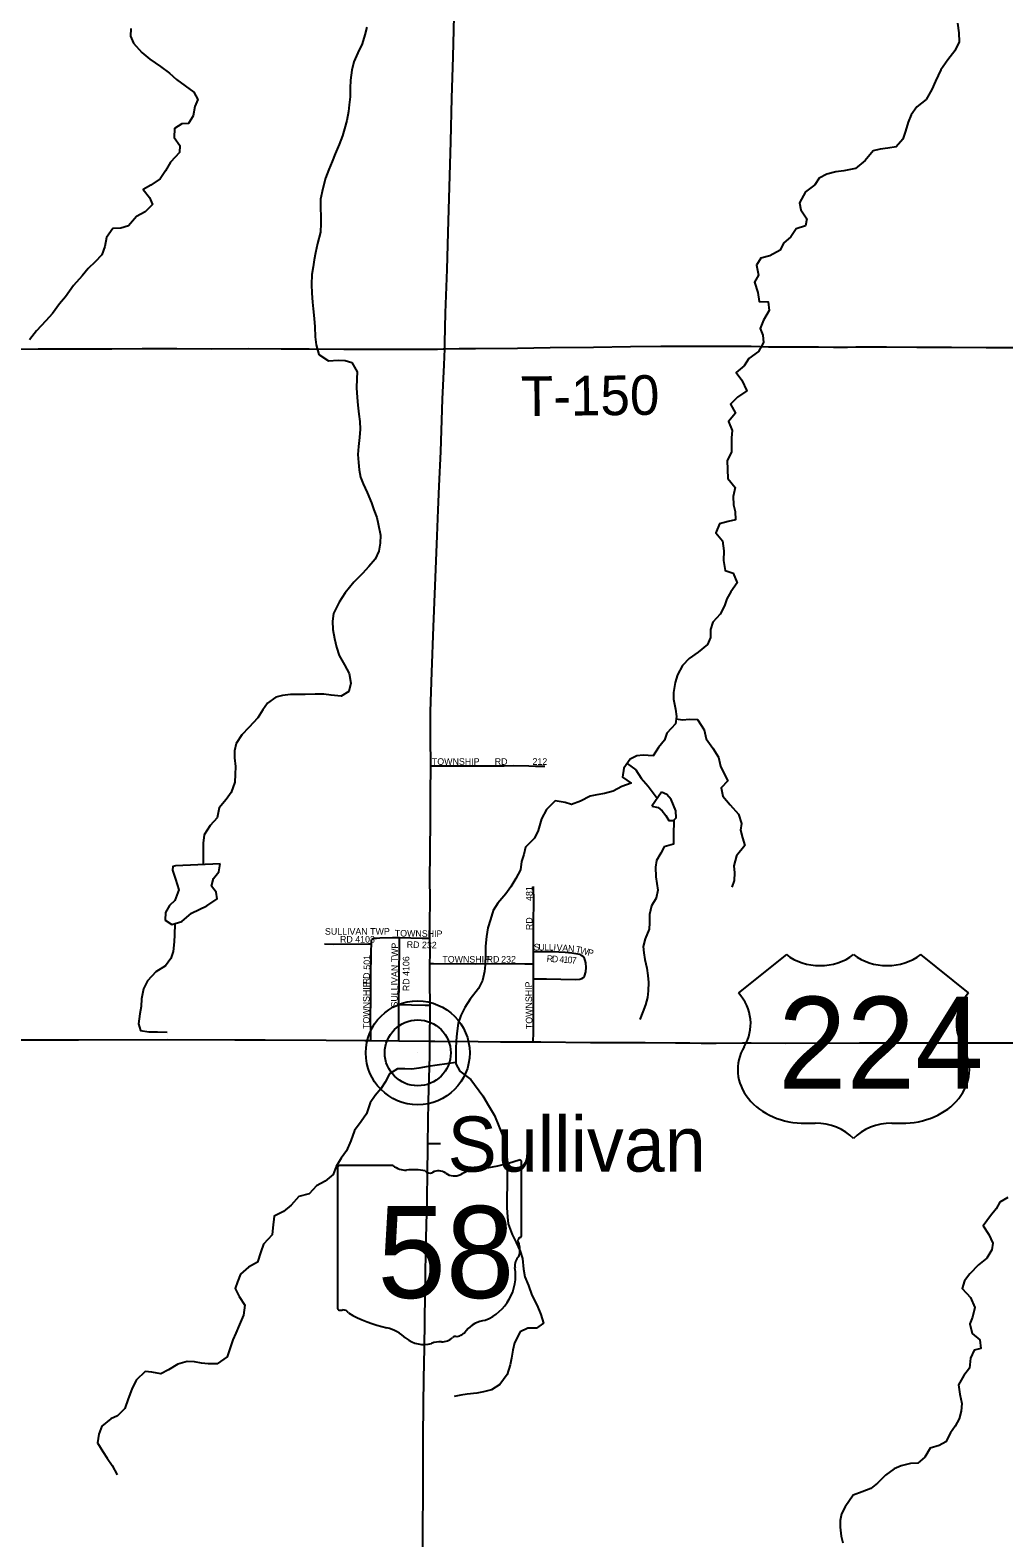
# Model space of a CAD drawing. Extents: x 1874609 to 2204689, y 815661 to 1281160.
# Drawn here: x 2042203 to 2049567, y 1099497 to 1110901 of the extents above; entities that cross this region are included whole.
import ezdxf

# ---------------------------------------------------------------- set-up
doc = ezdxf.new("R2010")
doc.units = 0
for name, color, linetype in [('GM_X_Minor_Lake', 7, 'Continuous'), ('GM_X_Minor_River', 7, 'Continuous'), ('GM_X_State_Location', 7, 'Continuous'), ('GM_X_State_Route', 7, 'Continuous'), ('GM_X_State_Shield', 7, 'Continuous'), ('GM_X_Township_Road', 7, 'Continuous'), ('GM_X_Township_Road_Text', 7, 'Continuous'), ('GM_X_Township_Subdivision', 7, 'Continuous'), ('GM_X_Township_Subdivision_Text', 7, 'Continuous'), ('GM_X_Unincorporated', 7, 'Continuous'), ('GM_X_Unincorporated_Location', 7, 'Continuous'), ('GM_X_Unincorporated_Text', 7, 'Continuous'), ('GM_X_US_Location', 7, 'Continuous'), ('GM_X_US_Route', 7, 'Continuous'), ('GM_X_US_Shield', 7, 'Continuous')]:
    doc.layers.add(name, color=color, linetype=linetype)

msp = doc.modelspace()

# ---------------------------------------------------------------- linework, layer by layer
at = {"layer": 'GM_X_Minor_Lake'}
for points in [[(2046905, 1105032), (2046953, 1105022), (2046983, 1104996), (2047010, 1104960), (2047034, 1104923), (2047068, 1104923), (2047089, 1104943), (2047087, 1104997), (2047051, 1105082), (2047019, 1105120), (2046977, 1105138)], [(2046977, 1105138), (2046905, 1105032)], [(2043303, 1104580), (2043281, 1104574), (2043279, 1104548), (2043303, 1104478), (2043327, 1104398), (2043298, 1104318), (2043256, 1104280), (2043226, 1104228), (2043224, 1104169), (2043274, 1104135), (2043350, 1104159), (2043422, 1104221), (2043539, 1104277), (2043617, 1104330), (2043609, 1104381), (2043575, 1104425), (2043589, 1104483), (2043630, 1104535), (2043640, 1104595)], [(2043640, 1104595), (2043303, 1104580)]]:
    msp.add_lwpolyline(points, dxfattribs=at)
at = {"layer": 'GM_X_Minor_River'}
for points in [[(2049217, 1110954), (2049227, 1110880), (2049230, 1110812), (2049196, 1110744), (2049144, 1110676), (2049089, 1110602), (2049051, 1110516), (2049021, 1110452), (2048978, 1110378), (2048908, 1110322), (2048866, 1110262), (2048844, 1110206), (2048823, 1110138), (2048803, 1110076), (2048753, 1110018), (2048689, 1110010), (2048631, 1110002), (2048578, 1109988), (2048518, 1109916), (2048446, 1109854), (2048356, 1109837), (2048297, 1109831), (2048227, 1109813), (2048171, 1109783), (2048137, 1109731), (2048067, 1109679), (2048022, 1109595), (2048032, 1109543), (2048076, 1109475), (2048066, 1109422), (2047997, 1109399), (2047955, 1109337), (2047899, 1109291), (2047875, 1109237), (2047796, 1109195), (2047730, 1109177), (2047696, 1109123), (2047712, 1109047), (2047682, 1108995), (2047705, 1108918), (2047715, 1108850), (2047785, 1108846), (2047793, 1108780), (2047749, 1108708), (2047724, 1108644), (2047744, 1108593), (2047748, 1108539), (2047712, 1108471), (2047639, 1108417), (2047603, 1108361), (2047541, 1108313), (2047585, 1108253), (2047623, 1108173), (2047552, 1108125), (2047500, 1108073), (2047538, 1108004), (2047484, 1107940), (2047513, 1107872), (2047507, 1107818), (2047507, 1107710), (2047475, 1107646), (2047476, 1107579), (2047478, 1107509), (2047534, 1107441), (2047520, 1107375), (2047521, 1107312), (2047535, 1107260), (2047537, 1107198), (2047481, 1107184), (2047415, 1107168), (2047389, 1107098), (2047438, 1107038), (2047448, 1106962), (2047446, 1106890), (2047460, 1106815), (2047520, 1106793), (2047551, 1106721), (2047501, 1106653), (2047471, 1106599), (2047455, 1106548), (2047422, 1106484), (2047366, 1106422), (2047348, 1106368), (2047348, 1106306), (2047325, 1106254), (2047255, 1106196), (2047187, 1106148), (2047137, 1106096), (2047098, 1106026), (2047080, 1105966), (2047068, 1105892), (2047068, 1105840), (2047083, 1105764)], [(2042963, 1110914), (2042962, 1110856), (2042984, 1110802), (2043048, 1110733), (2043108, 1110681), (2043188, 1110626), (2043256, 1110576), (2043310, 1110528), (2043374, 1110481), (2043440, 1110433), (2043470, 1110377), (2043447, 1110324), (2043435, 1110254), (2043401, 1110196), (2043349, 1110194), (2043293, 1110157), (2043292, 1110090), (2043334, 1110030), (2043332, 1109976), (2043264, 1109904), (2043227, 1109838), (2043187, 1109778), (2043115, 1109730), (2043057, 1109696), (2043104, 1109636), (2043128, 1109582), (2043072, 1109526), (2043006, 1109492), (2042947, 1109422), (2042889, 1109404), (2042827, 1109402), (2042779, 1109332), (2042767, 1109264), (2042744, 1109202), (2042694, 1109150), (2042642, 1109098), (2042596, 1109044), (2042531, 1108970), (2042471, 1108884), (2042425, 1108830), (2042372, 1108758), (2042322, 1108702), (2042250, 1108626), (2042197, 1108558)], [(2044748, 1110925), (2044735, 1110865), (2044713, 1110797), (2044681, 1110729), (2044650, 1110661), (2044636, 1110599), (2044626, 1110523), (2044624, 1110462), (2044622, 1110396), (2044615, 1110336), (2044609, 1110286), (2044597, 1110218), (2044581, 1110156), (2044564, 1110102), (2044540, 1110036), (2044510, 1109965), (2044486, 1109907), (2044461, 1109847), (2044437, 1109783), (2044415, 1109703), (2044398, 1109623), (2044398, 1109549), (2044400, 1109499), (2044402, 1109440), (2044398, 1109374), (2044377, 1109288), (2044361, 1109216), (2044351, 1109164), (2044343, 1109112), (2044334, 1109054), (2044330, 1108977), (2044334, 1108913), (2044338, 1108845), (2044344, 1108793), (2044351, 1108720), (2044355, 1108656), (2044359, 1108582), (2044365, 1108522), (2044386, 1108448), (2044458, 1108399), (2044532, 1108405), (2044585, 1108403), (2044635, 1108388), (2044676, 1108318), (2044674, 1108264), (2044672, 1108196), (2044676, 1108122), (2044680, 1108065), (2044689, 1107997), (2044695, 1107941), (2044699, 1107883), (2044693, 1107821), (2044686, 1107752), (2044682, 1107692), (2044686, 1107632), (2044690, 1107576), (2044702, 1107520), (2044722, 1107469), (2044751, 1107403), (2044785, 1107325), (2044803, 1107273), (2044825, 1107216), (2044835, 1107166), (2044852, 1107082), (2044850, 1107022), (2044840, 1106960), (2044812, 1106899), (2044765, 1106844), (2044715, 1106792), (2044651, 1106726), (2044586, 1106646), (2044540, 1106574), (2044498, 1106489), (2044490, 1106431), (2044493, 1106369), (2044505, 1106299), (2044519, 1106235), (2044539, 1106170), (2044581, 1106100), (2044616, 1106036), (2044628, 1105961)], [(2044628, 1105961), (2044612, 1105899), (2044556, 1105863), (2044480, 1105870), (2044424, 1105878), (2044357, 1105878), (2044283, 1105876), (2044225, 1105875), (2044171, 1105875), (2044111, 1105869), (2044061, 1105857), (2043997, 1105811), (2043962, 1105759), (2043924, 1105699), (2043856, 1105627), (2043804, 1105571), (2043761, 1105505), (2043749, 1105449), (2043747, 1105397), (2043755, 1105331), (2043754, 1105271), (2043750, 1105213), (2043722, 1105136), (2043684, 1105082), (2043633, 1105020), (2043617, 1104942), (2043565, 1104884), (2043518, 1104814), (2043512, 1104752), (2043510, 1104678), (2043512, 1104590)], [(2047083, 1105764), (2047091, 1105709), (2047083, 1105653), (2047017, 1105583), (2047000, 1105531), (2046956, 1105475), (2046914, 1105413), (2046840, 1105418), (2046790, 1105412), (2046740, 1105386), (2046693, 1105318), (2046683, 1105250), (2046747, 1105205), (2046677, 1105179), (2046613, 1105146), (2046546, 1105128), (2046488, 1105116), (2046438, 1105108), (2046364, 1105070), (2046298, 1105044), (2046248, 1105059), (2046174, 1105071), (2046109, 1105005), (2046069, 1104935), (2046045, 1104847), (2046016, 1104789), (2045950, 1104721), (2045936, 1104667), (2045918, 1104613), (2045911, 1104550), (2045877, 1104484), (2045837, 1104420), (2045801, 1104368), (2045740, 1104298), (2045704, 1104242), (2045684, 1104174), (2045665, 1104110), (2045653, 1104046), (2045647, 1103972), (2045647, 1103912), (2045644, 1103831), (2045638, 1103781), (2045624, 1103713), (2045594, 1103653), (2045531, 1103571), (2045489, 1103509), (2045461, 1103447), (2045439, 1103391), (2045430, 1103311), (2045424, 1103257), (2045422, 1103196), (2045422, 1103146), (2045423, 1103082), (2045453, 1103026), (2045535, 1102965), (2045625, 1102839), (2045669, 1102768), (2045715, 1102692), (2045748, 1102611), (2045778, 1102535), (2045790, 1102485), (2045800, 1102419), (2045810, 1102356), (2045811, 1102296), (2045811, 1102146), (2045809, 1102088), (2045808, 1101993), (2045812, 1101925), (2045818, 1101873), (2045848, 1101791), (2045878, 1101732), (2045909, 1101664), (2045925, 1101610), (2045935, 1101528), (2045945, 1101471), (2045971, 1101405), (2045998, 1101333), (2046038, 1101254), (2046066, 1101186), (2046084, 1101120), (2046032, 1101082), (2045967, 1101082), (2045909, 1101056), (2045865, 1100972), (2045853, 1100916), (2045844, 1100856), (2045834, 1100806), (2045810, 1100732), (2045754, 1100656), (2045693, 1100616), (2045631, 1100600), (2045581, 1100592), (2045509, 1100584), (2045459, 1100576), (2045409, 1100565)], [(2047089, 1105691), (2047137, 1105685), (2047189, 1105689), (2047251, 1105687), (2047301, 1105610), (2047315, 1105540), (2047365, 1105470), (2047409, 1105401), (2047424, 1105333), (2047450, 1105281), (2047480, 1105223), (2047430, 1105169), (2047442, 1105108), (2047498, 1105042), (2047559, 1104970), (2047583, 1104901), (2047575, 1104849), (2047591, 1104793), (2047609, 1104733), (2047546, 1104655), (2047524, 1104580), (2047530, 1104526), (2047526, 1104468), (2047509, 1104418)], [(2046718, 1105354), (2046783, 1105307), (2046823, 1105243), (2046877, 1105183), (2046946, 1105093)], [(2047070, 1104925), (2047068, 1104811), (2047068, 1104743), (2046998, 1104725), (2046973, 1104675), (2046939, 1104621), (2046931, 1104569), (2046935, 1104496), (2046950, 1104396), (2046936, 1104336), (2046902, 1104278), (2046888, 1104212), (2046887, 1104150), (2046883, 1104100), (2046853, 1104029), (2046839, 1103971), (2046843, 1103921), (2046852, 1103871), (2046866, 1103807), (2046874, 1103751), (2046878, 1103698), (2046876, 1103634), (2046872, 1103584), (2046857, 1103528), (2046837, 1103476), (2046813, 1103418)], [(2043296, 1104142), (2043293, 1104057), (2043291, 1104005), (2043285, 1103933), (2043267, 1103878), (2043227, 1103824), (2043154, 1103777), (2043090, 1103711), (2043060, 1103649), (2043045, 1103574), (2043041, 1103516), (2043033, 1103460), (2043023, 1103386), (2043037, 1103334), (2043099, 1103325), (2043165, 1103325), (2043239, 1103321)], [(2045423, 1103093), (2045353, 1103082), (2045281, 1103073), (2045213, 1103063), (2045143, 1103049), (2045089, 1103043), (2045037, 1103045), (2044981, 1103044), (2044920, 1103006), (2044888, 1102944), (2044856, 1102894), (2044812, 1102842), (2044773, 1102786), (2044747, 1102705), (2044705, 1102645), (2044655, 1102577), (2044628, 1102501), (2044596, 1102425), (2044556, 1102369), (2044517, 1102305), (2044495, 1102245), (2044433, 1102195), (2044367, 1102159), (2044314, 1102099), (2044234, 1102078), (2044176, 1102012), (2044118, 1101964), (2044049, 1101930), (2044039, 1101842), (2044033, 1101789), (2043968, 1101717), (2043948, 1101661), (2043922, 1101583), (2043854, 1101545), (2043793, 1101491), (2043771, 1101433), (2043753, 1101383), (2043783, 1101323), (2043825, 1101257), (2043816, 1101180), (2043786, 1101110), (2043758, 1101044), (2043736, 1100994), (2043715, 1100934), (2043693, 1100866), (2043617, 1100814), (2043549, 1100814), (2043499, 1100819), (2043445, 1100827), (2043390, 1100831), (2043320, 1100811), (2043250, 1100767), (2043192, 1100737), (2043124, 1100750), (2043072, 1100756), (2043005, 1100690), (2042971, 1100622), (2042943, 1100548), (2042919, 1100476), (2042864, 1100420), (2042812, 1100398), (2042744, 1100342), (2042722, 1100282), (2042713, 1100216), (2042753, 1100149), (2042785, 1100099), (2042823, 1100043), (2042861, 1099974)], [(2049597, 1102071), (2049536, 1102035), (2049508, 1101985), (2049466, 1101933), (2049410, 1101857), (2049453, 1101791), (2049483, 1101725), (2049477, 1101675), (2049439, 1101613), (2049376, 1101561), (2049310, 1101493), (2049270, 1101441), (2049252, 1101383), (2049314, 1101314), (2049347, 1101240)], [(2049347, 1101240), (2049329, 1101166), (2049309, 1101116), (2049327, 1101043), (2049385, 1100995), (2049392, 1100929), (2049342, 1100917), (2049314, 1100857), (2049308, 1100779), (2049263, 1100725), (2049223, 1100653), (2049233, 1100584), (2049249, 1100514), (2049244, 1100456), (2049228, 1100398), (2049198, 1100342), (2049164, 1100290), (2049127, 1100224), (2049077, 1100196), (2049009, 1100174), (2048969, 1100106), (2048915, 1100062), (2048860, 1100060), (2048790, 1100042), (2048738, 1100019), (2048672, 1099971), (2048612, 1099911), (2048561, 1099869), (2048495, 1099845), (2048427, 1099819), (2048367, 1099731), (2048338, 1099679), (2048330, 1099629), (2048328, 1099577), (2048336, 1099509), (2048348, 1099458)]]:
    msp.add_lwpolyline(points, dxfattribs=at)
at = {"layer": 'GM_X_State_Route'}
for points in [[(2045226, 1103254), (2045227, 1103503), (2045227, 1103526), (2045226, 1103699), (2045226, 1103840), (2045227, 1103912), (2045226, 1104033), (2045226, 1104076), (2045226, 1104142), (2045227, 1104322), (2045226, 1104486), (2045228, 1104666), (2045231, 1104945), (2045231, 1105175), (2045232, 1105289), (2045232, 1105336), (2045231, 1105552), (2045231, 1105748), (2045235, 1105896), (2045241, 1106044), (2045254, 1106388), (2045266, 1106699), (2045281, 1107076), (2045289, 1107273), (2045296, 1107453), (2045308, 1107715), (2045322, 1108109), (2045334, 1108371), (2045338, 1108490), (2045340, 1108535), (2045345, 1108764), (2045356, 1109092), (2045364, 1109371), (2045383, 1110059), (2045393, 1110387), (2045402, 1110699), (2045412, 1111109)], [(2045164, 1097788), (2045166, 1098044), (2045168, 1098323), (2045170, 1098471), (2045169, 1098700), (2045170, 1098930), (2045171, 1099143), (2045172, 1099422), (2045172, 1099602), (2045174, 1099799), (2045176, 1100258), (2045178, 1100504), (2045181, 1100701), (2045184, 1100931), (2045191, 1101341), (2045196, 1101652), (2045201, 1101866), (2045205, 1102030), (2045206, 1102095), (2045207, 1102226), (2045210, 1102479), (2045216, 1102802), (2045226, 1103143), (2045226, 1103254)]]:
    msp.add_lwpolyline(points, dxfattribs=at)
at = {"layer": 'GM_X_State_Shield'}
for p, q in [((2044527, 1102294), (2044527, 1101237)), ((2044948, 1102312), (2044540, 1102312)), ((2045919, 1101785), (2045919, 1102338)), ((2045919, 1101785), (2045919, 1101785))]:
    msp.add_line(p, q, dxfattribs=at)
for centre, radius, start, end in [((2044542, 1102296), 16.1, 98.1301, 188.1301), ((2045045, 1102434), 156, 231.6195, 271.1119), ((2045097, 1101719), 562, 80.4867, 94.9883), ((2045611, 1101989), 297, 97.3462, 120.7689), ((2045423, 1103752), 1476, 275.8445, 288.9065), ((2045903, 1102340), 15.5, 351.8621, 97.738), ((2045224, 1102301), 45.1, 219.7921, 297.1024), ((2045291, 1102179), 93.8, 54.4667, 119.1411), ((2045412, 1102347), 113, 233.8562, 294.8282), ((2045915, 1101745), 24, 107.944, 210.337), ((2045763, 1101675), 144, 340.033, 23.6496), ((2045902, 1101783), 16.6, 289.6038, 7.7341), ((2045974, 1101554), 105, 136.8065, 186.9296), ((2045505, 1101484), 369, 292.3089, 8.9858), ((2044543, 1101235), 16.3, 171.9584, 258.3066), ((2044545, 1101343), 124, 267.339, 280.6039), ((2044570, 1101176), 44.8, 29.7484, 93.2717), ((2045136, 1102125), 1066, 240.4129, 257.1985), ((2045661, 1100940), 202, 94.4031, 142.5768), ((2044818, 1100762), 334, 47.1842, 75.836), ((2045405, 1101135), 119, 282.8732, 323.2771), ((2045179, 1101171), 212, 230.7004, 286.2918), ((2045301, 1100805), 174, 85.6951, 111.2099), ((2045316, 1101092), 113, 268.777, 315.5493), ((2045418, 1100989), 31.8, 65.7517, 132.6484)]:
    msp.add_arc(centre, radius, start, end, dxfattribs=at)
at = {"layer": 'GM_X_Township_Road'}
for points in [[(2042114, 1108489), (2042262, 1108490), (2042475, 1108490), (2042639, 1108492), (2042820, 1108492), (2043050, 1108494), (2043312, 1108493), (2043575, 1108492), (2043854, 1108493), (2044100, 1108492), (2044314, 1108491), (2044576, 1108488), (2044822, 1108489), (2045036, 1108489), (2045284, 1108489), (2045325, 1108490), (2045338, 1108490)], [(2045338, 1108490), (2045446, 1108493), (2045571, 1108494), (2045889, 1108497), (2046135, 1108500), (2046464, 1108503), (2046743, 1108508), (2046972, 1108510), (2047048, 1108510), (2047116, 1108510), (2047210, 1108510), (2047322, 1108510), (2047461, 1108510), (2047509, 1108510), (2047574, 1108510), (2047655, 1108510), (2047721, 1108509), (2047786, 1108507), (2047843, 1108507), (2047895, 1108506), (2047938, 1108506)], [(2047938, 1108506), (2047963, 1108505), (2048054, 1108505), (2048165, 1108505), (2048279, 1108504), (2048384, 1108504), (2048448, 1108505), (2048514, 1108505), (2048563, 1108505), (2048678, 1108505), (2048908, 1108504), (2049170, 1108504), (2049433, 1108502), (2049548, 1108502), (2049827, 1108502), (2050057, 1108500), (2050237, 1108499), (2050401, 1108498), (2050648, 1108497), (2050761, 1108495), (2050823, 1108494)]]:
    msp.add_lwpolyline(points, dxfattribs=at)
at = {"layer": 'GM_X_Township_Subdivision'}
for points in [[(2045232, 1105336), (2045260, 1105337), (2045397, 1105337), (2045678, 1105337), (2045787, 1105337)], [(2045787, 1105337), (2045859, 1105338), (2045974, 1105336), (2046024, 1105335), (2046056, 1105335), (2046094, 1105335)], [(2046010, 1103932), (2046010, 1104068), (2046010, 1104151), (2046011, 1104312), (2046009, 1104424)], [(2044428, 1103989), (2044494, 1103988), (2044761, 1103991), (2044783, 1103990)], [(2044780, 1103258), (2044780, 1103298), (2044777, 1103445), (2044779, 1103559), (2044780, 1103731), (2044782, 1103934), (2044783, 1103990)], [(2044783, 1103990), (2044783, 1104009), (2044783, 1104016), (2044786, 1104025)], [(2044786, 1104025), (2044791, 1104028), (2044797, 1104031), (2044804, 1104032), (2044823, 1104034), (2044846, 1104036), (2044942, 1104037), (2044996, 1104037)], [(2044991, 1103531), (2044991, 1103538), (2044993, 1103701), (2044996, 1104028), (2044996, 1104037)], [(2044996, 1104037), (2045167, 1104034), (2045202, 1104034), (2045226, 1104033)], [(2046009, 1103839), (2046010, 1103932)], [(2046010, 1103932), (2046041, 1103933), (2046154, 1103933), (2046250, 1103928), (2046300, 1103923), (2046330, 1103918), (2046359, 1103911)], [(2046395, 1103745), (2046406, 1103777), (2046408, 1103812), (2046405, 1103846), (2046401, 1103863), (2046395, 1103879), (2046390, 1103886), (2046385, 1103893), (2046373, 1103902), (2046359, 1103911)], [(2045226, 1103840), (2045254, 1103840), (2045567, 1103839), (2045764, 1103840), (2045945, 1103839), (2045978, 1103839), (2046009, 1103839)], [(2046009, 1103725), (2046010, 1103755), (2046010, 1103771), (2046009, 1103837), (2046009, 1103839)], [(2046008, 1103248), (2046009, 1103319), (2046009, 1103470), (2046009, 1103641), (2046009, 1103725)], [(2046009, 1103725), (2046042, 1103725), (2046109, 1103724), (2046325, 1103720), (2046359, 1103722), (2046374, 1103727), (2046388, 1103736), (2046395, 1103745)], [(2044992, 1103255), (2044992, 1103293), (2044991, 1103531)], [(2044991, 1103531), (2045087, 1103529), (2045191, 1103527), (2045227, 1103526)], [(2045210, 1102479), (2045290, 1102479), (2045307, 1102479)]]:
    msp.add_lwpolyline(points, dxfattribs=at)
at = {"layer": 'GM_X_Unincorporated'}
for radius in [393, 249]:
    msp.add_circle((2045134, 1103165), radius, dxfattribs=at)
at = {"layer": 'GM_X_Unincorporated_Location'}
msp.add_line((2045134, 1103165), (2045134, 1103165), dxfattribs=at)
at = {"layer": 'GM_X_US_Route'}
for points in [[(2041568, 1103265), (2042208, 1103265), (2042404, 1103265)], [(2042404, 1103265), (2042569, 1103265), (2043243, 1103266), (2043751, 1103265), (2043981, 1103265), (2044441, 1103262), (2044733, 1103258)], [(2044733, 1103258), (2044780, 1103258), (2044992, 1103255), (2045226, 1103254)], [(2045226, 1103254), (2045263, 1103253), (2045591, 1103250), (2045760, 1103249)], [(2045760, 1103249), (2046008, 1103248), (2046066, 1103248), (2046441, 1103244)], [(2046441, 1103244), (2046526, 1103243), (2046854, 1103243), (2047084, 1103241), (2047192, 1103240), (2047277, 1103239), (2047391, 1103239)], [(2047391, 1103239), (2047589, 1103240), (2047655, 1103240)], [(2047655, 1103240), (2047917, 1103239), (2048474, 1103241), (2048950, 1103242), (2049655, 1103242)]]:
    msp.add_lwpolyline(points, dxfattribs=at)
at = {"layer": 'GM_X_US_Shield'}
for p, q in [((2047923, 1103909), (2047560, 1103619)), ((2049300, 1103619), (2048938, 1103909)), ((2048068, 1102633), (2048140, 1102633)), ((2048720, 1102633), (2048793, 1102633))]:
    msp.add_line(p, q, dxfattribs=at)
for centre, major_axis, start_param, end_param in [((2048176, 1104116), (-363, 0), 0.795399, 2.346194), ((2048684, 1104116), (-363, 0), 0.795399, 2.346194), ((2047144, 1103386), (508, 0), 5.838949, 6.894067), ((2049716, 1103386), (-508, 0), 5.672304, 6.727422), ((2048062, 1103039), (508, 0), 2.702327, 4.723529), ((2048798, 1103039), (-508, 0), 1.559657, 3.580859), ((2048140, 1102343), (-363, 0), 3.785094, 4.712389), ((2048720, 1102343), (-363, 0), 4.712389, 5.639684)]:
    msp.add_ellipse(centre, major_axis=major_axis, ratio=0.8, start_param=start_param, end_param=end_param, dxfattribs=at)

# ---------------------------------------------------------------- texts
at = {"layer": 'GM_X_State_Location'}
msp.add_text('58', height=1, rotation=0, dxfattribs=at).set_placement((2044955, 1101622))
for s in ['s', 'r']:
    msp.add_text(s, height=1, dxfattribs=at).set_placement((2045207, 1101695))
at = {"layer": 'GM_X_State_Shield'}
msp.add_text('58', height=696.1, dxfattribs=at).set_placement((2044829, 1101311))
at = {"layer": 'GM_X_Township_Road_Text'}
msp.add_text('T-150', height=300, rotation=0.5614, dxfattribs=at).set_placement((2045915, 1107982))
at = {"layer": 'GM_X_Township_Subdivision_Text'}
for s, rotation, p in [('TOWNSHIP', 0, (2045241, 1105344)), ('RD', 0, (2045716, 1105344)), ('212', 0, (2046002, 1105344)), ('481', 90, (2046002, 1104314)), ('SULLIVAN TWP', 0, (2044432, 1104059)), ('RD', 90, (2046002, 1104094)), ('RD 4103', 0, (2044546, 1103999)), ('SULLIVAN TWP', 89.4444, (2044981, 1103508)), ('TOWNSHIP', 359.1925, (2044960, 1104046)), ('RD 232', 358.6714, (2045050, 1103960)), ('S', 359.9454, (2046011, 1103940)), ('U', 359.9588, (2046046, 1103940)), ('L', 359.9454, (2046090, 1103940)), ('L', 358.6341, (2046125, 1103940)), ('501', 90, (2044774, 1103794)), ('RD 4106', 90, (2045071, 1103632)), ('TOWNSHIP', 0, (2045320, 1103848)), ('RD', 0, (2045655, 1103848)), ('232', 0, (2045765, 1103848)), ('R', 356.5009, (2046108, 1103854)), ('D', 356.4564, (2046147, 1103852)), ('I', 356.4128, (2046160, 1103939)), ('V', 355.7119, (2046182, 1103938)), ('4', 356.5016, (2046204, 1103848)), ('A', 355.5812, (2046226, 1103935)), ('1', 356.188, (2046235, 1103847)), ('0', 355.3738, (2046265, 1103845)), ('N', 355.5812, (2046269, 1103931)), ('7', 353.8701, (2046296, 1103842)), ('T', 347.9453, (2046325, 1103926)), ('W', 345.1769, (2046358, 1103919)), ('P', 345.0827, (2046414, 1103904)), ('D', 85.4722, (2044770, 1103723)), ('TOWNSHIP', 90, (2044770, 1103346)), ('R', 89.3931, (2044770, 1103684)), ('TOWNSHIP', 90.7866, (2046002, 1103345))]:
    msp.add_text(s, height=50, rotation=rotation, dxfattribs=at).set_placement(p)
at = {"layer": 'GM_X_Unincorporated_Text'}
msp.add_text('Sullivan', height=417, rotation=0, dxfattribs=at).set_placement((2045360, 1102267))
at = {"layer": 'GM_X_US_Location'}
for s in ['0', '/']:
    msp.add_text(s, height=1, dxfattribs=at).set_placement((2048431, 1103242))
msp.add_text('224', height=1, rotation=0, dxfattribs=at).set_placement((2048123, 1103035))
at = {"layer": 'GM_X_US_Shield'}
msp.add_text('224', height=696.1, dxfattribs=at).set_placement((2047860, 1102894))

doc.saveas('drawing.dxf')
